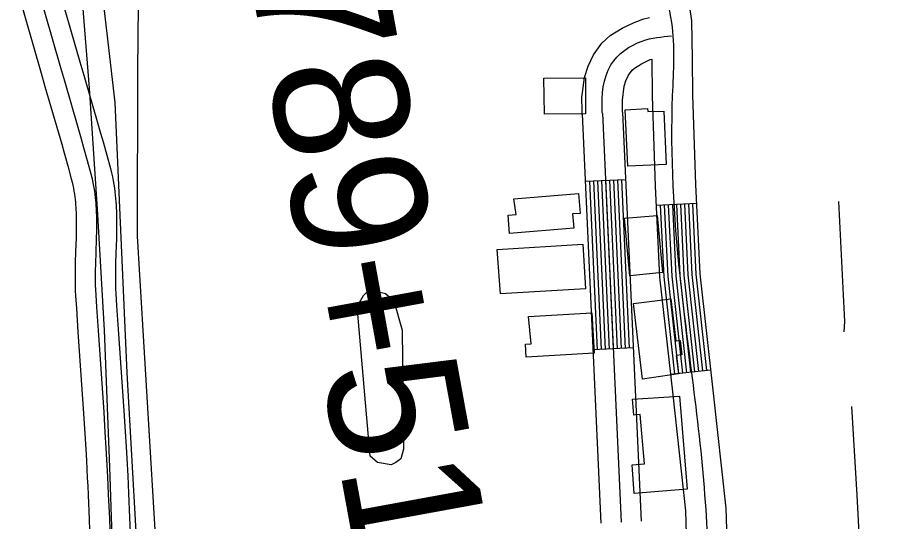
# Model space of a CAD drawing. Extents: x 3477039 to 3515015, y 546746 to 572297.
# Drawn here: x 3505223 to 3505871, y 554500 to 554874 of the extents above; entities that cross this region are included whole.
import ezdxf

# ---------------------------------------------------------------- set-up
doc = ezdxf.new("R2010")
doc.units = 0
for name, color, linetype in [('V-BLDG-OTLN', 7, 'Continuous'), ('V-DTCH-CNTR', 7, 'Continuous'), ('V-ROAD-CNTR', 7, 'Continuous'), ('V-SITE-VEGE', 7, 'Continuous'), ('V-SURV-IDEN', 7, 'Continuous'), ('V-TOPO-SHOR', 7, 'Continuous')]:
    doc.layers.add(name, color=color, linetype=linetype)

msp = doc.modelspace()

# ---------------------------------------------------------------- linework, layer by layer
at = {"layer": 'V-BLDG-OTLN'}
for points in [[(3505613.82, 554828.68), (3505644.75, 554828.81), (3505644.86, 554802.07), (3505614.4, 554801.94)], [(3505702.82, 554804.1), (3505704.68, 554764.62), (3505676.09, 554763.27), (3505674.12, 554805.2), (3505690.92, 554805.99), (3505691.02, 554803.95)], [(3505591.45, 554739.03), (3505639.58, 554743.07), (3505640.82, 554728.26), (3505635.2, 554727.79), (3505636.08, 554717.26), (3505588.43, 554713.26), (3505587.28, 554727.03), (3505593.32, 554727.53)], [(3505697.93, 554726.58), (3505702.03, 554684.35), (3505677.76, 554681.99), (3505673.62, 554724.68)], [(3505579.27, 554701.51), (3505642.82, 554705.38), (3505644.84, 554672.35), (3505581.54, 554668.49)], [(3505687.14, 554605.11), (3505680.47, 554661.43), (3505708.25, 554664.73), (3505711.95, 554633.55), (3505715.03, 554633.92), (3505716.29, 554623.3), (3505712.12, 554622.8), (3505713.74, 554609.17)], [(3505602.34, 554651.82), (3505649.55, 554654.5), (3505651.26, 554624.46), (3505600.69, 554621.59), (3505600.14, 554631.29), (3505604.45, 554631.54)], [(3505714.68, 554592.58), (3505720.31, 554523.56), (3505680.98, 554520.35), (3505679.31, 554541.64), (3505688.47, 554542.39), (3505685.41, 554578.89), (3505680.72, 554578.5), (3505679.72, 554590.29)]]:
    msp.add_lwpolyline(points, close=True, dxfattribs=at)
at = {"layer": 'V-DTCH-CNTR'}
msp.add_lwpolyline([(3505270.67, 554889.36), (3505276.11, 554821.25), (3505281.98, 554731.36), (3505287.39, 554641.48), (3505291.32, 554539.82), (3505294.79, 554436.81)], dxfattribs=at)
at = {"layer": 'V-ROAD-CNTR'}
for p, q in [((3505674.58, 554753.21), (3505644.61, 554751.84)), ((3505727.25, 554735.53), (3505697.28, 554734.09)), ((3505680.29, 554628.34), (3505650.32, 554626.97)), ((3505737.66, 554611.96), (3505707.84, 554608.66))]:
    msp.add_line(p, q, dxfattribs=at)
for points in [[(3505237.31, 554897.75), (3505254.89, 554836.51), (3505257.73, 554826.67), (3505267.71, 554792.27), (3505270.18, 554783.65), (3505272.02, 554777.18), (3505274.73, 554767.44), (3505277.4, 554757.67), (3505278.09, 554754.94), (3505278.69, 554752.28), (3505279.21, 554749.7), (3505279.64, 554747.19), (3505280.02, 554744.76), (3505280.33, 554742.39), (3505280.6, 554740.1), (3505280.82, 554737.87), (3505281, 554735.71), (3505281.15, 554733.61), (3505281.26, 554731.57), (3505281.36, 554729.6), (3505281.48, 554725.76), (3505281.53, 554722.16), (3505281.53, 554718.77), (3505281.5, 554715.6), (3505281.38, 554709.63), (3505281.05, 554699.17), (3505280.81, 554691.33), (3505280.69, 554685.45), (3505280.65, 554681.05), (3505280.67, 554677.76), (3505280.72, 554675.29), (3505280.83, 554671.59), (3505281.02, 554667.9), (3505281.59, 554658.66), (3505282.73, 554641.33), (3505286.92, 554580.68), (3505287.9, 554565.51), (3505288.6, 554554.13), (3505289.09, 554545.6), (3505289.77, 554532.79), (3505290.08, 554526.39), (3505290.36, 554519.98)], [(3505251.72, 554901.89), (3505269.3, 554840.66), (3505272.14, 554830.84), (3505282.13, 554796.43), (3505284.61, 554787.76), (3505286.46, 554781.24), (3505289.19, 554771.43), (3505291.91, 554761.49), (3505292.68, 554758.43), (3505293.37, 554755.39), (3505293.95, 554752.46), (3505294.45, 554749.63), (3505294.87, 554746.89), (3505295.22, 554744.25), (3505295.51, 554741.7), (3505295.76, 554739.23), (3505295.96, 554736.86), (3505296.12, 554734.56), (3505296.24, 554732.35), (3505296.35, 554730.18), (3505296.47, 554726.11), (3505296.53, 554722.28), (3505296.53, 554718.71), (3505296.5, 554715.37), (3505296.38, 554709.24), (3505296.04, 554698.71), (3505295.8, 554690.95), (3505295.69, 554685.24), (3505295.65, 554681.04), (3505295.67, 554677.93), (3505295.71, 554675.65), (3505295.82, 554672.2), (3505295.99, 554668.74), (3505296.56, 554659.61), (3505297.7, 554642.33), (3505301.88, 554581.68), (3505302.87, 554566.45), (3505303.57, 554555.02), (3505304.06, 554546.42), (3505304.75, 554533.55), (3505305.06, 554527.09), (3505305.35, 554520.65)], [(3505222.89, 554893.61), (3505240.47, 554832.36), (3505243.32, 554822.5), (3505253.3, 554788.12), (3505255.76, 554779.54), (3505257.58, 554773.12), (3505260.27, 554763.45), (3505262.89, 554753.85), (3505263.51, 554751.44), (3505264.02, 554749.17), (3505264.46, 554746.94), (3505264.84, 554744.76), (3505265.17, 554742.63), (3505265.45, 554740.54), (3505265.68, 554738.5), (3505265.88, 554736.51), (3505266.04, 554734.56), (3505266.18, 554732.65), (3505266.28, 554730.79), (3505266.37, 554729.01), (3505266.48, 554725.42), (3505266.53, 554722.04), (3505266.53, 554718.83), (3505266.51, 554715.82), (3505266.39, 554710.02), (3505266.06, 554699.64), (3505265.81, 554691.72), (3505265.69, 554685.66), (3505265.65, 554681.07), (3505265.67, 554677.58), (3505265.72, 554674.92), (3505265.84, 554670.98), (3505266.04, 554667.06), (3505266.62, 554657.7), (3505267.76, 554640.32), (3505271.95, 554579.67), (3505272.93, 554564.57), (3505273.62, 554553.24), (3505274.11, 554544.77), (3505274.78, 554532.03), (3505275.09, 554525.69), (3505275.38, 554519.31)], [(3505722.09, 554881.18), (3505723.58, 554871.12), (3505724.09, 554843.03), (3505724.23, 554816.13), (3505726.57, 554749.62), (3505729.75, 554683.38), (3505739.31, 554596.99), (3505749, 554509.55), (3505751.35, 554431.03)], [(3505642.34, 554801.65), (3505642.28, 554802.77), (3505642.19, 554804.23), (3505642.1, 554814.16), (3505644.1, 554829.13), (3505646.74, 554837.54), (3505650.64, 554845.99), (3505656.93, 554854.66), (3505663.17, 554860.23), (3505671.98, 554865.7), (3505680.97, 554869.96), (3505687.99, 554872.66), (3505692.4, 554873.63)], [(3505672.29, 554803.29), (3505672.23, 554804.43), (3505672.19, 554805.22), (3505672.12, 554812.31), (3505673.5, 554822.61), (3505674.78, 554826.72), (3505676.64, 554830.74), (3505679.31, 554834.42), (3505681.2, 554836.11), (3505686.36, 554839.31), (3505692.81, 554842.37), (3505693.69, 554842.71)], [(3505694.09, 554842.69), (3505694.09, 554842.68), (3505694.24, 554815.52), (3505696.6, 554748.37), (3505699.83, 554681.01), (3505709.5, 554593.69), (3505719.05, 554507.45), (3505721.36, 554430.17), (3505723.52, 554351.92), (3505729.45, 554273.74), (3505734.63, 554196.14), (3505735.57, 554164.67), (3505736, 554132.99), (3505736.09, 554107.19), (3505736.13, 554081.38), (3505736.01, 554059.71), (3505736.03, 554037.72), (3505736.94, 554013.22), (3505738.24, 553989.03), (3505739.36, 553966.54), (3505739.94, 553956.7)], [(3505642.33, 554801.79), (3505656.2, 554498.44)], [(3505657.32, 554802.47), (3505671.18, 554499.13)], [(3505672.3, 554803.16), (3505686.16, 554499.81)], [(3505647.61, 554751.97), (3505653.32, 554627.1)], [(3505650.61, 554752.11), (3505656.31, 554627.24)], [(3505653.6, 554752.25), (3505659.31, 554627.38)], [(3505656.6, 554752.39), (3505662.31, 554627.52)], [(3505659.6, 554752.52), (3505665.31, 554627.65)], [(3505662.6, 554752.66), (3505668.3, 554627.79)], [(3505665.59, 554752.8), (3505671.3, 554627.93)], [(3505668.59, 554752.93), (3505674.3, 554628.06)], [(3505671.59, 554753.07), (3505677.29, 554628.2)], [(3505700.28, 554734.24), (3505702.82, 554681.25), (3505710.82, 554608.99)], [(3505703.28, 554734.38), (3505705.81, 554681.48), (3505713.8, 554609.32)], [(3505706.27, 554734.53), (3505708.81, 554681.72), (3505716.78, 554609.65)], [(3505709.27, 554734.67), (3505711.8, 554681.96), (3505719.77, 554609.98)], [(3505712.27, 554734.81), (3505714.79, 554682.19), (3505722.75, 554610.31)], [(3505715.26, 554734.96), (3505717.78, 554682.43), (3505725.73, 554610.64)], [(3505718.26, 554735.1), (3505720.77, 554682.67), (3505728.71, 554610.97)], [(3505721.26, 554735.24), (3505723.77, 554682.91), (3505731.69, 554611.3)], [(3505724.25, 554735.39), (3505726.76, 554683.14), (3505734.67, 554611.63)], [(3505305.35, 554520.6), (3505306.1, 554502.35), (3505306.72, 554486.36)], [(3505275.38, 554519.36), (3505276.13, 554501.16), (3505276.74, 554485.24)], [(3505290.36, 554519.98), (3505291.12, 554501.75), (3505291.73, 554485.8)]]:
    msp.add_lwpolyline(points, dxfattribs=at)
for points in [[(3505674.64, 555405.21), (3505682.99, 555375.34), (3505685.23, 555348.3), (3505691, 555309.53), (3505690.93, 555280.72), (3505690.82, 555231.25), (3505690.71, 555183.31), (3505690.44, 555068.05), (3505692.51, 554970.13), (3505701.02, 554902.54), (3505708.6, 554869.88), (3505709.24, 554815.82), (3505714.79, 554682.19), (3505734.02, 554508.5), (3505738.5, 554352.69), (3505749.62, 554196.86), (3505751, 554133.11), (3505751.13, 554081.35), (3505751.03, 554038), (3505753.22, 553989.8), (3505755.66, 553944.92), (3505767.26, 553886.24), (3505778.14, 553850.77)], [(3505657.32, 554802.47), (3505657.19, 554804.72), (3505663.64, 554838.37), (3505686.89, 554856.16), (3505708.71, 554859.97)]]:
    msp.add_spline(points, degree=3, dxfattribs=at)
at = {"layer": 'V-SITE-VEGE'}
msp.add_lwpolyline([(3505312.65, 554882.92), (3505312.14, 554833.93), (3505311.77, 554711.44), (3505333.45, 554353.74), (3505353.36, 554087.69), (3505361.02, 554038.61), (3505380.63, 554004.84), (3505394.11, 553992.9), (3505402.21, 553986.47), (3505406.7, 553981.89), (3505411.1, 553969.14), (3505410.17, 553966.43), (3505400.14, 553961.99), (3505393.78, 553961.15), (3505377.47, 553963.14), (3505366.64, 553968.69), (3505354.99, 553982.42), (3505346.12, 554002.47), (3505322.77, 554286.71), (3505304.36, 554609.9), (3505295.56, 554810.51), (3505267.25, 555053.96)], dxfattribs=at)
msp.add_lwpolyline([(3505484.93, 554548.05), (3505475.17, 554659.12), (3505479.8, 554667.26), (3505484.4, 554671.76), (3505496.19, 554668.91), (3505502.5, 554663.38), (3505508.64, 554641.49), (3505509.54, 554553.26), (3505507.65, 554546), (3505503.98, 554543.31), (3505500.32, 554541.53), (3505490.34, 554543.45)], close=True, dxfattribs=at)
at = {"layer": 'V-TOPO-SHOR'}
for points in [[(3505832.56, 554737.03), (3505837.07, 554648.1), (3505836.54, 554640.4)], [(3505842.31, 554585.01), (3505846.16, 554519.21), (3505856.04, 554335.9), (3505866.67, 554180.7), (3505871.31, 554103.1), (3505869.13, 554068.66)]]:
    msp.add_lwpolyline(points, dxfattribs=at)

# ---------------------------------------------------------------- texts
at = {"layer": 'V-SURV-IDEN'}
msp.add_text('1789+51.6', height=100, rotation=280.36707, dxfattribs=at).set_placement((3505380.95, 554982.38))

doc.saveas('drawing.dxf')
